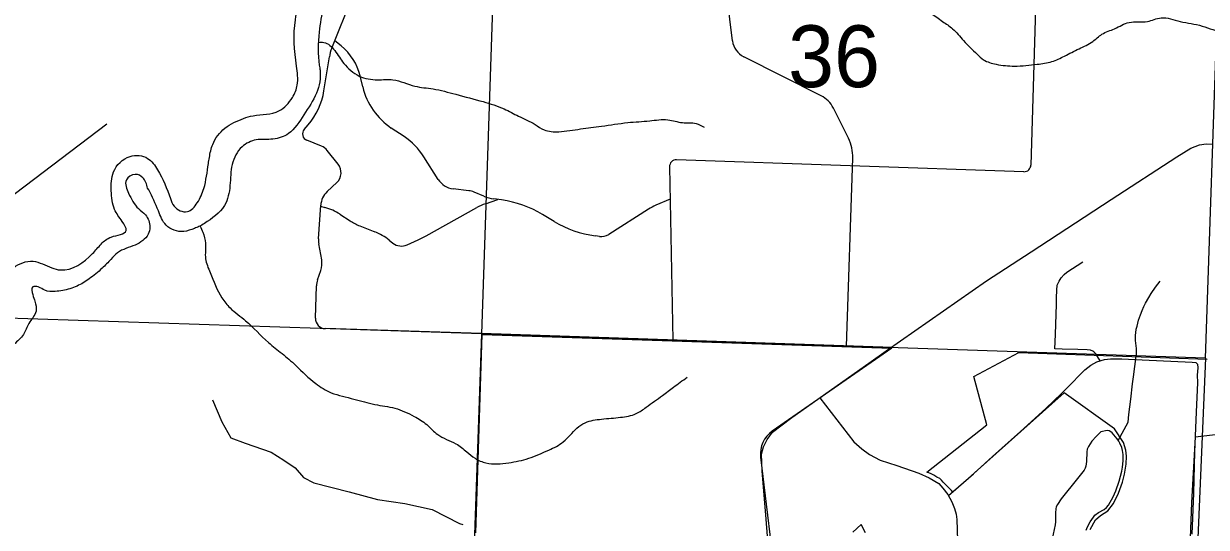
# Model space of a CAD drawing. Extents: x 1219626 to 1426462, y 456797 to 752399.
# Drawn here: x 1302932 to 1311544, y 657739 to 661406 of the extents above; entities that cross this region are included whole.
import ezdxf

# ---------------------------------------------------------------- set-up
doc = ezdxf.new("R2010")
doc.units = 0
for name, color, linetype in [('Cities Incorporated Area', 7, 'Continuous'), ('County Routes Highway Center Lines', 7, 'Continuous'), ('Lakes and Ponds', 7, 'Continuous'), ('Lakes and Ponds Text', 7, 'Continuous'), ('Local Roads Paved', 7, 'Continuous'), ('Narrow River Creek and Branch and Slough', 7, 'Continuous'), ('Section Lines', 7, 'Continuous'), ('Section Numbers', 7, 'Continuous'), ('Uninventoried Roads and Features', 7, 'Continuous')]:
    doc.layers.add(name, color=color, linetype=linetype)

msp = doc.modelspace()

# ---------------------------------------------------------------- linework, layer by layer
at = {"layer": 'Cities Incorporated Area'}
for p, q in [((1306225.6, 657699.8), (1306270, 659144.2)), ((1306270, 659144.2), (1309253.4, 659042.4)), ((1309253.4, 659042.4), (1308383.3, 658439.1)), ((1309850.4, 658836.3), (1310178.6, 659010.9)), ((1310178.6, 659010.9), (1311549, 658964.1)), ((1309945.6, 658484.6), (1309850.4, 658836.3)), ((1310508.2, 658718.6), (1309698.6, 657996.2)), ((1310874.5, 658456.1), (1310508.2, 658718.6)), ((1309507.6, 658140.5), (1309945.6, 658484.6)), ((1312277.6, 658492.5), (1311461.2, 658395.3)), ((1308298.6, 658251), (1308410.7, 657314.1))]:
    msp.add_line(p, q, dxfattribs=at)
for points in [[(1310696.8, 657723.3), (1310737.8, 657793.7), (1310772.7, 657826.1), (1310826.7, 657859), (1310866.9, 657912.5), (1310904.4, 657988.9), (1310932.4, 658067.5), (1310947.6, 658125.5), (1310960.9, 658198.8), (1310962.7, 658258.2), (1310958, 658302.2), (1310939.5, 658358), (1310874.5, 658456.1)], [(1311461.2, 658395.3), (1311436.6, 657920.3), (1311424.7, 657661.7), (1311413.8, 657574.6), (1311352.8, 657506.4), (1311291.8, 657459.7), (1311125.4, 657431.9), (1311033.6, 657375), (1310987.8, 657315.5), (1310965.5, 657230.8), (1310977.9, 657062.2), (1310989.8, 656974.6), (1310997.6, 656810), (1310965.9, 656519.9)], [(1309698.6, 657996.2), (1309688.2, 658006.8), (1309676, 658019.4), (1309660.8, 658034.9), (1309645.2, 658050.9), (1309628.6, 658067.9), (1309614.7, 658082.2), (1309602.3, 658094.3), (1309581.9, 658105.5), (1309559, 658118), (1309540.2, 658128.4), (1309521.9, 658135.8), (1309507.6, 658140.5)]]:
    msp.add_lwpolyline(points, dxfattribs=at)
msp.add_arc((1308497.2, 658274.8), 200, 124.73465, 186.82049, dxfattribs=at)
at = {"layer": 'County Routes Highway Center Lines'}
msp.add_lwpolyline([(1308348.9, 657674.2), (1308338.2, 657798.4), (1308310.1, 658149.6), (1308304.3, 658270.9), (1308319.8, 658326.2), (1308345, 658378.6), (1308385.8, 658431), (1308524.5, 658537.7), (1309086.3, 658934.6), (1309213.4, 659023.8), (1309944, 659533.2), (1310269, 659744.7), (1310851.2, 660125), (1311329.5, 660435.5), (1311430.4, 660498.6), (1311494.5, 660524.8), (1311543, 660531.6), (1311589.5, 660529.6)], dxfattribs=at)
at = {"layer": 'Lakes and Ponds'}
msp.add_line((1303844.9, 660195.3), (1303835.1, 660208.3), dxfattribs=at)
for points in [[(1310822.3, 658445.2), (1310775.8, 658435), (1310762.8, 658423.4), (1310740.8, 658401.2), (1310711.1, 658366.2), (1310685.4, 658328.1), (1310676.9, 658308), (1310673.1, 658289.1), (1310671.5, 658218.5), (1310667.4, 658185), (1310662.1, 658169.6), (1310653.7, 658155.5), (1310615.1, 658106.8), (1310576.3, 658058.3), (1310516, 657984), (1310486.7, 657945.9), (1310459.2, 657905.5), (1310451.2, 657888.8), (1310447, 657873.4), (1310444.4, 657845.2), (1310445.6, 657801.5), (1310445.6, 657779.8), (1310443.3, 657758.6), (1310419.9, 657656.8)], [(1310667.5, 657719.3), (1310678.3, 657743.9), (1310698.4, 657779.6), (1310721.1, 657814.2), (1310732.7, 657827.8), (1310757.7, 657846.3), (1310798.8, 657869.8), (1310817.4, 657883.7), (1310832.3, 657901.5), (1310864.4, 657960.3), (1310884.4, 658005.6), (1310908.7, 658075.5), (1310927.5, 658147.6), (1310933.4, 658177.7), (1310938.4, 658223.3), (1310937.4, 658268.6), (1310933.2, 658298.3), (1310927.8, 658320), (1310914.7, 658351.9), (1310905.4, 658367.8), (1310893.8, 658383.7), (1310858.1, 658426.1), (1310849.1, 658434.3), (1310835.6, 658442.8), (1310822.3, 658445.2)], [(1309061.4, 657699.5), (1309030.5, 657761), (1308970.7, 657703.9)]]:
    msp.add_lwpolyline(points, dxfattribs=at)
for points in [[(1309129.1, 669653), (1309173.3, 669488.5), (1309133.2, 669335.9), (1309052.9, 669247.6), (1309049.5, 669037.5), (1309030, 668933.3), (1308968.2, 668858.5), (1308932.4, 668809.7), (1308886.9, 668663.3), (1308844.3, 668533), (1308805.6, 668452.4), (1308748, 668300.2), (1308740, 668268.1), (1308780.1, 668115.5), (1308841.4, 667984.9), (1308851.1, 667913.4), (1308764.1, 667730.1), (1308659.7, 667601.7), (1308595.5, 667505.3), (1308535.6, 667435), (1308347, 667343.9), (1308250.5, 667352.5), (1308122.1, 667360.6), (1307929.5, 667304.4), (1307809.1, 667224.1), (1307777, 667127.7), (1307801.1, 667039.4), (1307801.1, 666902.9), (1307777, 666758.4), (1307716.1, 666655.2), (1307648.6, 666621.9), (1307584.4, 666517.5), (1307584.4, 666421.2), (1307672.7, 666348.9), (1307785, 666196.4), (1307801.1, 666043.8), (1307736.9, 665875.2), (1307640.6, 665738.7), (1307536.3, 665610.2), (1307496.2, 665481.8), (1307488.1, 665345.3), (1307584.4, 665136.5), (1307640.6, 665016.1), (1307688.7, 664879.6), (1307761, 664751.1), (1307973, 664652.9), (1308049.9, 664598.6), (1308054.3, 664447.9), (1307950.2, 664337.2), (1307680.7, 664237.3), (1307574.6, 664213.1), (1307444.5, 664226.1), (1307311.1, 664125), (1307070.8, 663900.1), (1306886.3, 663827.8), (1306798, 663755.5), (1306633.5, 663592.1), (1306545.2, 663463.7), (1306392.8, 663311.1), (1306280.4, 663206.7), (1306160, 663094.3), (1306055.7, 662990), (1305959.4, 662885.6), (1305847.1, 662797.3), (1305742.8, 662660.8), (1305670.5, 662508.2), (1305638.4, 662371.7), (1305574.2, 662211.1), (1305469.1, 662014.6), (1305301.4, 661817.7), (1305205.1, 661705.3), (1305116.8, 661528.7), (1305084.7, 661344), (1305084.7, 661103.1), (1305090.5, 661066.4), (1305064.5, 660900.4), (1304972.4, 660741.8), (1304860, 660605.3), (1304747.7, 660565.2), (1304625.4, 660559.7), (1304523, 660509), (1304450.8, 660380.5), (1304434.7, 660228), (1304394.5, 660081.4), (1304248.1, 659951.2), (1304209.1, 659928.4), (1304176.6, 659915.4), (1304098.5, 659892.6), (1303969.3, 659938.9), (1303913.1, 660043.3), (1303844.9, 660195.3)], [(1300644.9, 653106.7), (1300462.8, 653292.2), (1300414, 653350.8), (1300319.7, 653472.8), (1300127.8, 653620.8), (1300011.5, 653876.9), (1299899.2, 654143.3), (1299778.8, 654472.5), (1299594.4, 654967.2), (1299558.7, 655123.4), (1299548.9, 655351.2), (1299613.9, 655731.9), (1299666, 655891.3), (1299692, 656199), (1299738.7, 656311.1), (1299857.9, 656524.4), (1299942.4, 656625.3), (1300111.5, 656788), (1300306.7, 656911.7), (1300365.2, 656983.3), (1300466, 657212.7), (1300563.6, 657333.1), (1300629.4, 657370.9), (1300781.9, 657370.9), (1300870.2, 657282.6), (1300910.3, 657218.4), (1300998.6, 657234.4), (1301136, 657342.9), (1301263.4, 657515.5), (1301327.6, 657652), (1301415.8, 657764.4), (1301576.3, 657812.5), (1301645.3, 657815.9), (1301648.6, 657908.9), (1301616.5, 657965.1), (1301552.3, 658117.6), (1301600.4, 658270.2), (1301713.6, 658284.5), (1301801, 658222), (1301881.3, 658230.1), (1301945.5, 658294.3), (1301981.6, 658415.5), (1301997.6, 658592.1), (1302102, 658672.4), (1302211.2, 658710.8), (1302308.8, 658772.6), (1302247, 658883.3), (1302238.4, 658961.5), (1302270.5, 659098), (1302366.8, 659146.1), (1302463.1, 659202.3), (1302559.4, 659178.3), (1302615.5, 659138.1), (1302776, 659170.2), (1302848.3, 659250.5), (1302856.3, 659338.8), (1302808.1, 659395), (1302784.1, 659523.5), (1302856.3, 659627.9), (1303000.7, 659676.1), (1303137.1, 659627.9), (1303200.9, 659612.8), (1303434.1, 659732.3), (1303496.9, 659801.5), (1303570.5, 659852.7), (1303679, 659899.2), (1303650.7, 659965.1), (1303594.6, 660053.4), (1303570.5, 660189.9), (1303586.5, 660326.4), (1303706.9, 660438.8), (1303835.1, 660425.3), (1303907.5, 660342.5), (1304001, 660132.4), (1304027.9, 660077.5), (1304124.2, 660037.4), (1304196.4, 660101.6), (1304244.5, 660206), (1304277.4, 660387.3), (1304284.7, 660430.8), (1304308.7, 660527.1), (1304397.7, 660644.3), (1304534.3, 660715.9), (1304602.6, 660735.4), (1304791.3, 660770.2), (1304888.8, 660867.9), (1304924.6, 660959), (1304918.6, 661097.2), (1304910.6, 661434.4), (1304958.7, 661619.1), (1305023.5, 661760.8)], [(1303835.1, 660208.3), (1303800.8, 660284.2), (1303744.6, 660308.3), (1303680.4, 660268.1), (1303696.5, 660171.8), (1303768.7, 660059.4), (1303818.8, 660013), (1303851.4, 659925.2), (1303838.4, 659873.1), (1303744.6, 659794.4), (1303616.2, 659738.2), (1303568.1, 659690), (1303503.9, 659625.8), (1303409, 659547.7), (1303321.2, 659495.6), (1303269.2, 659476.1), (1303161.9, 659456.6), (1303086.6, 659465.2), (1303038.4, 659489.3), (1302998.3, 659489.3), (1302998.3, 659433.1), (1303014.4, 659384.9), (1303022.4, 659312.7), (1302970.2, 659223.7), (1302930.1, 659143.4), (1302862.7, 659072.6), (1302793.7, 659022.9), (1302696.8, 659004.3), (1302569, 659006.9), (1302480.7, 659063.1), (1302384.4, 659014.9), (1302368.4, 658942.6), (1302424.6, 658838.3), (1302448.6, 658725.9), (1302419.4, 658645.7), (1302296.2, 658581.3), (1302152.7, 658499.3), (1302129.9, 658421.2), (1302111.6, 658340.5), (1302055.4, 658236.1), (1301986.8, 658144.6), (1301824.2, 658092.5), (1301791.7, 658105.5), (1301700.6, 658112), (1301734.4, 658035.4), (1301798.6, 657914.9), (1301814.7, 657826.6), (1301788.4, 657698.8), (1301733.1, 657646.7), (1301590, 657666), (1301529.5, 657668.3), (1301429.5, 657521.5), (1301360.4, 657385.2), (1301236.9, 657256.5), (1301108.5, 657152.2), (1301028.3, 657087.9), (1300869.3, 657092.3), (1300795.5, 657152.2), (1300703.5, 657238.8), (1300635.2, 657196.5), (1300560.4, 657076.1), (1300492.1, 656975.2), (1300466.5, 656871.1), (1300430.3, 656791.3), (1300280.7, 656693.7), (1300254.7, 656667.6), (1300121.3, 656524.4), (1300036.7, 656420.3), (1299955.4, 656283.6), (1299929.4, 656238.1), (1299900.2, 656137.2), (1299872.7, 655939.8), (1299864.7, 655755.1), (1299848.6, 655634.7), (1299792.5, 655433.9), (1299776.4, 655249.3), (1299792.5, 655024.5), (1299856.7, 654823.7), (1299953, 654587.7), (1300017.1, 654386.9), (1300129.5, 654130), (1300241.8, 653945.3), (1300362.2, 653752.6), (1300498.6, 653576), (1300715.3, 653343.1), (1300856.3, 653201.1), (1301261, 652893.5), (1301485.7, 652708.9), (1301678.3, 652548.3), (1301734.4, 652403.7), (1301694.3, 652291.3)]]:
    msp.add_spline(points, degree=3, dxfattribs=at)
at = {"layer": 'Lakes and Ponds Text'}
msp.add_line((1302094.3, 659582.5), (1303537.6, 660677.6), dxfattribs=at)
at = {"layer": 'Local Roads Paved'}
for points in [[(1310771.1, 658951.7), (1310740.2, 659002.7), (1310724.2, 659017.7), (1310716, 659022.1), (1310700.5, 659027.9), (1310675.9, 659032.2), (1310607.2, 659034.6), (1310494.1, 659037), (1310440.9, 659038.5), (1310444.3, 659143.4), (1310452.5, 659364.3), (1310453, 659410.3), (1310454.9, 659466.3), (1310457.8, 659501.6), (1310471.4, 659531.6), (1310485.9, 659555.8), (1310508.1, 659580.9), (1310528.4, 659597.8), (1310643.5, 659672.3)], [(1309665.3, 657971.6), (1309847.7, 658127.7), (1309987, 658253.9), (1310190, 658436.1), (1310375.6, 658605.3), (1310489.3, 658713.1), (1310526.5, 658750.8), (1310659.4, 658885.7), (1310702.5, 658919.1), (1310745.5, 658943.3), (1310801.6, 658961.6), (1310845.1, 658966.9), (1310928.7, 658965.5), (1311075.2, 658957.8), (1311439.7, 658941.8), (1311467.8, 658939.4), (1311480.3, 658928.3), (1311481.3, 658900.2), (1311477.9, 658846.1), (1311479.4, 658793.4), (1311470.2, 658576.8), (1311458.6, 658290.1), (1311451.3, 657988.9), (1311438.3, 657690.2)], [(1308729.3, 658682.4), (1308976.5, 658361.2), (1309034.6, 658309.9), (1309090.6, 658268.4), (1309169.9, 658228.7), (1309288.9, 658190), (1309450.3, 658134.9), (1309526.7, 658100.1), (1309595.4, 658058.5), (1309624.4, 658025.7), (1309661.1, 657979.3), (1309691.1, 657924.1), (1309710.4, 657875.8), (1309722, 657835.2), (1309726.9, 657795.5), (1309736.5, 657487.1)]]:
    msp.add_lwpolyline(points, dxfattribs=at)
at = {"layer": 'Narrow River Creek and Branch and Slough'}
msp.add_lwpolyline([(1310902.1, 658372.3), (1310974, 658505.3), (1310980, 658561.9), (1310992.7, 658673), (1311005.8, 658784.1), (1311012.3, 658834.8), (1311023.1, 658910.7), (1311033.6, 658986.5), (1311034.7, 658997), (1311035.2, 659006.8), (1311035.1, 659025.3), (1311034.1, 659041.5), (1311028.7, 659098.4), (1311027.9, 659112.7), (1311027.6, 659123.3), (1311028, 659139.3), (1311029.6, 659155.2), (1311033.9, 659180.8), (1311038.9, 659204.6), (1311050.7, 659248.5), (1311063.4, 659286.1), (1311076.4, 659318.5), (1311089, 659346.3), (1311101, 659370.4), (1311124, 659411.8), (1311142.8, 659442.2), (1311173.3, 659486.8), (1311206.3, 659530.2)], dxfattribs=at)
for points in [[(1306164.6, 663098.6), (1306269.2, 663079.8), (1306434.9, 663053.2), (1306540.9, 663066.5), (1306647, 663033.3), (1306832.6, 662953.8), (1306918.7, 662880.8), (1307057.9, 662794.6), (1307164, 662734.9), (1307263.4, 662688.5), (1307356.2, 662668.6), (1307482.1, 662648.7), (1307555, 662662), (1307694.2, 662608.9), (1307840, 662542.6), (1307893.1, 662516.1), (1307972.6, 662502.8), (1308005.7, 662463), (1308111.8, 662383.4), (1308178.1, 662343.6), (1308237.7, 662264.1), (1308297.4, 662191.1), (1308383.6, 662138.1), (1308555.9, 662078.4), (1308728.2, 662031.9), (1308854.2, 661992.2), (1308966.8, 661952.4), (1309039.7, 661905.9), (1309178.9, 661766.7), (1309265.1, 661700.4), (1309324.8, 661647.3), (1309371.2, 661587.6), (1309444.1, 661527.9), (1309536.9, 661481.5), (1309623, 661421.8), (1309695.9, 661368.8), (1309775.5, 661282.5), (1309874.9, 661183.1), (1309921.3, 661143.3), (1310014.1, 661110.1), (1310146.7, 661096.9), (1310312.4, 661110.1), (1310418.4, 661130), (1310511.2, 661169.8), (1310617.3, 661222.9), (1310716.7, 661275.9), (1310783, 661329), (1310875.8, 661368.8), (1310981.8, 661415.2), (1311114.4, 661421.8), (1311213.8, 661448.3), (1311353, 661421.8), (1311512.1, 661388.7), (1311591.6, 661362.1), (1311710.9, 661348.9), (1311843.5, 661309.1), (1311909.8, 661309.1), (1312042.3, 661315.7)], [(1305081.7, 661269.3), (1305117.8, 661269.3), (1305197.4, 661209.6), (1305263.7, 661116.8), (1305376.3, 661023.9), (1305508.9, 660997.4), (1305621.6, 660997.4), (1305780.7, 660951), (1305913.2, 660931.1), (1306078.9, 660891.3), (1306277.8, 660838.2), (1306430.2, 660785.2), (1306536.3, 660732.1), (1306655.6, 660672.4), (1306721.9, 660632.6), (1306827.9, 660619.4), (1306987, 660639.3), (1307139.4, 660659.2), (1307331.7, 660685.7), (1307490.7, 660698.9), (1307623.3, 660705.6), (1307729.3, 660685.7), (1307828.8, 660679.1), (1307888.4, 660652.5)], [(1304217.2, 659932.4), (1304237, 659886.8), (1304256.8, 659807.2), (1304256.8, 659694.4), (1304290, 659595), (1304376.1, 659409.3), (1304435.8, 659336.3), (1304548.5, 659243.5), (1304714.2, 659084.3), (1304813.6, 659004.7), (1304913, 658918.5), (1305058.9, 658785.9), (1305171.5, 658719.6), (1305337.2, 658673.1), (1305489.7, 658633.4), (1305635.5, 658606.8), (1305774.7, 658547.1), (1305867.5, 658487.5), (1305947, 658414.5), (1306079.6, 658348.2), (1306159.1, 658288.5), (1306218.8, 658242.1), (1306298.3, 658208.9), (1306464, 658208.9), (1306609.8, 658242.1), (1306755.7, 658301.8), (1306861.7, 658361.5), (1306961.1, 658460.9), (1307020.8, 658500.7), (1307140.1, 658527.2), (1307279.3, 658540.5), (1307392, 658567), (1307464.9, 658613.5), (1307584.2, 658699.7), (1307663.7, 658759.4), (1307763.2, 658832.3)]]:
    msp.add_spline(points, degree=3, dxfattribs=at)
at = {"layer": 'Section Lines'}
for p, q in [((1306445.1, 664461), (1306265.4, 659147.9)), ((1311538.4, 658971.6), (1311716.6, 664247.3)), ((1306265.4, 659147.9), (1301014, 659323.2)), ((1306265.4, 659147.9), (1306082.6, 653799.5)), ((1311538.4, 658971.6), (1306265.4, 659147.9)), ((1311538.4, 658971.6), (1311308.6, 653637.2))]:
    msp.add_line(p, q, dxfattribs=at)
at = {"layer": 'Uninventoried Roads and Features'}
for p, q in [((1310343.3, 662922.5), (1310266.3, 660376.6)), ((1305175.8, 661227.2), (1305379.2, 661737.5)), ((1308093.7, 661280.7), (1308051.7, 661631.2)), ((1305244.8, 661243.4), (1305197.5, 661281.7)), ((1305118.7, 660916.5), (1305158.2, 661163.5)), ((1308738.9, 660880.7), (1308175.2, 661164.5)), ((1305401.2, 660945.5), (1305382.1, 661025.6)), ((1308937.8, 660571.3), (1308827.9, 660791.5)), ((1304975.1, 660635.8), (1305004, 660669.3)), ((1305701.8, 660584.4), (1305609.4, 660646.2)), ((1305101.6, 660513.7), (1304994.4, 660556.8)), ((1305221.7, 660383.5), (1305142.7, 660483.1)), ((1305950.7, 660272.1), (1305845.5, 660437.4)), ((1310214.6, 660328.2), (1307686.7, 660415.1)), ((1308923.2, 659059.2), (1308969.3, 660427.2)), ((1307635, 660364.2), (1307658.7, 659102.2)), ((1305142.2, 660183), (1305211.9, 660248.5)), ((1306172.8, 660189.8), (1306059.1, 660203.7)), ((1306283.1, 660150.3), (1306211.7, 660179.7)), ((1305079, 659840.1), (1305095.4, 660083.8)), ((1305094.8, 660076.2), (1305125.3, 660067.7)), ((1305863.3, 659861.3), (1306232.9, 660067)), ((1306294, 660094.5), (1306384.3, 660126.5)), ((1306412.8, 660122.4), (1306354.7, 660130.7)), ((1307480.8, 660054.8), (1307192.5, 659871.7)), ((1307639.4, 660129.1), (1307535.3, 660083.8)), ((1305235.7, 660018), (1305308.7, 659970.6)), ((1306794.2, 659966.8), (1306709.6, 660017.3)), ((1305380.3, 659933.9), (1305488.3, 659891.4)), ((1305102.3, 659686.8), (1305081.1, 659803.1)), ((1305594.4, 659829.6), (1305620, 659808.8)), ((1305724.3, 659795.4), (1305804.6, 659831.8)), ((1307125.2, 659857), (1307095.3, 659861.1)), ((1305072.2, 659541.8), (1305096.2, 659610.1)), ((1305056.8, 659263), (1305063.8, 659496.6)), ((1306265.4, 659149.6), (1305129.4, 659185.8)), ((1309257.5, 659047.8), (1306265.4, 659149.6))]:
    msp.add_line(p, q, dxfattribs=at)
msp.add_lwpolyline([(1304306.3, 658668.7), (1304374.2, 658507.1), (1304441, 658389.9), (1304544.1, 658353), (1304735, 658287.1), (1304826.1, 658227.2), (1304909.6, 658173.3), (1304969.7, 658102.6), (1305045.8, 658062.3), (1305302.2, 657997), (1305508.8, 657942.3), (1305708.2, 657912.9), (1305907.3, 657868.1), (1306105.3, 657767.3), (1306130.3, 657758.9)], dxfattribs=at)
for centre, radius, start, end in [((1308242.6, 661298.5), 150, 186.83626, 243.27835), ((1305454.5, 661116.1), 300, 158.26456, 170.91456), ((1304993, 660932.6), 400, 13.44326, 50.98439), ((1304625, 660995.5), 500, 319.28324, 350.91456), ((1305887.5, 661061.7), 500, 193.44325, 236.20972), ((1308649, 660702.1), 200, 26.53644, 63.27834), ((1305013, 660603.2), 50, 139.28324, 248.11474), ((1305423.7, 660168.9), 500, 32.48006, 56.20972), ((1308669.5, 660437.3), 300, 358.07191, 26.53644), ((1305064.3, 660420.9), 100, 38.42483, 68.11474), ((1307684.9, 660365.1), 50, 88.03061, 181.07759), ((1305143.3, 660321.3), 100, 313.26192, 38.42483), ((1310216.4, 660378.1), 50, 268.03061, 358.26933), ((1306077.3, 660352.6), 150, 212.48006, 263.0342), ((1305245, 660073.7), 150, 133.26192, 176.15409), ((1306154.6, 660040.9), 150, 67.63806, 83.03419), ((1306397.2, 660427.7), 300, 247.63806, 261.85276), ((1305018.1, 659682.4), 400, 57.02916, 74.4481), ((1306427.4, 659717.4), 400, 109.48023, 119.0909), ((1306299.4, 659330.5), 800, 59.15173, 81.85276), ((1307695.2, 659717.1), 400, 113.56274, 122.42012), ((1305526.4, 660306.2), 400, 237.02916, 248.57419), ((1305342.2, 659519.1), 400, 50.9168, 68.57419), ((1307204.4, 660653.6), 800, 239.15173, 262.16092), ((1305228.6, 659830), 150, 176.15409, 190.33192), ((1305683, 659886.5), 100, 230.9168, 294.3852), ((1305474.3, 660560.4), 800, 294.3852, 299.0909), ((1307138.8, 659956.1), 100, 262.16092, 302.42012), ((1304954.7, 659659.9), 150, 340.63238, 10.33192), ((1305213.7, 659492.1), 150, 160.63237, 178.28322), ((1305131.8, 659260.8), 75, 178.28323, 268.17523)]:
    msp.add_arc(centre, radius, start, end, dxfattribs=at)

# ---------------------------------------------------------------- texts
at = {"layer": 'Section Numbers'}
msp.add_text('36', height=450, rotation=359.99983, dxfattribs=at).set_placement((1308498.2, 660943.5))

doc.saveas('drawing.dxf')
